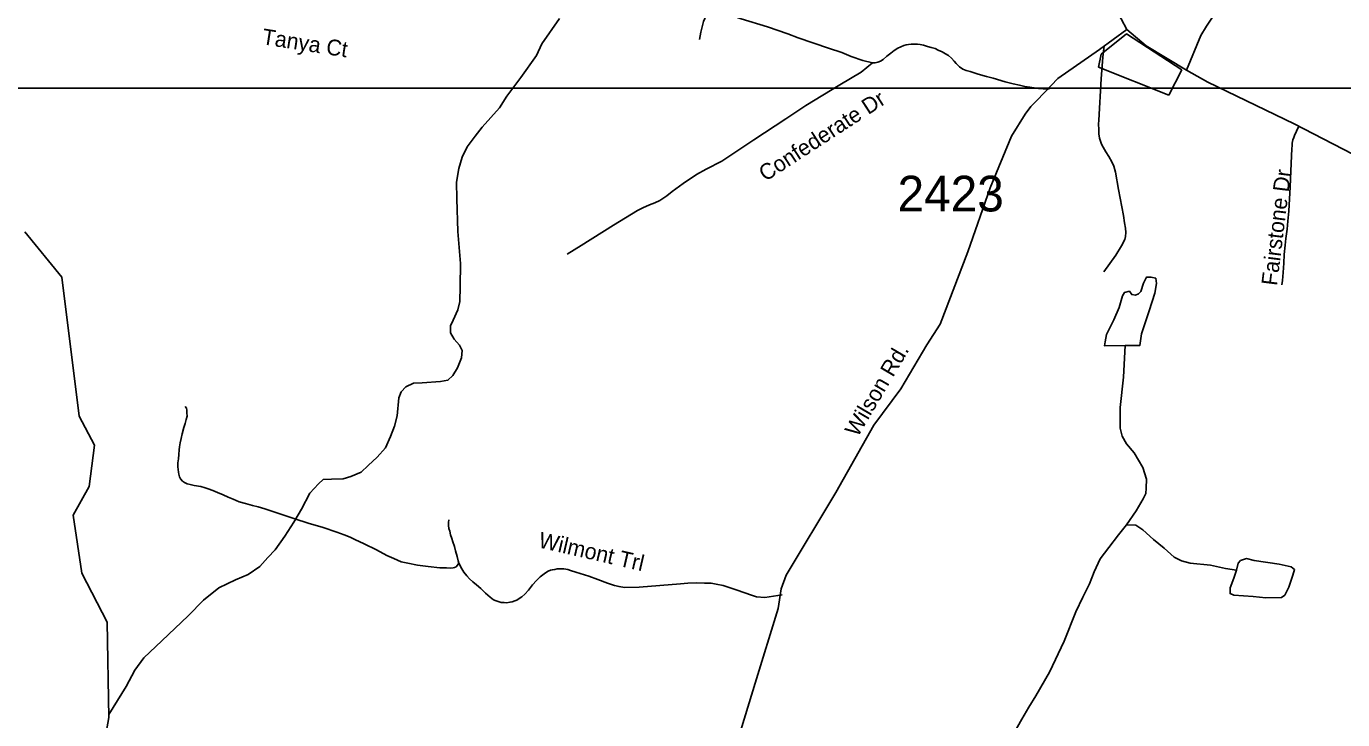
# Model space of a CAD drawing. Extents: x 1268485 to 1426702, y 514839 to 616766.
# Drawn here: x 1353261 to 1358703, y 527189 to 530058 of the extents above; entities that cross this region are included whole.
import ezdxf

# ---------------------------------------------------------------- set-up
doc = ezdxf.new("R2010")
doc.units = 0
for name, color, linetype in [('Old_Level_10', 7, 'Continuous'), ('Old_Level_11', 7, 'Continuous'), ('Old_Level_29', 7, 'Continuous'), ('Old_Level_32', 7, 'Continuous'), ('Old_Level_35', 7, 'Continuous'), ('Old_Level_48', 7, 'Continuous'), ('Old_Level_49', 7, 'Continuous'), ('Old_Level_59', 7, 'Continuous'), ('Old_Level_62', 7, 'Continuous'), ('Old_Level_63', 7, 'Continuous'), ('Old_Level_8', 7, 'Continuous')]:
    doc.layers.add(name, color=color, linetype=linetype)

msp = doc.modelspace()

# ---------------------------------------------------------------- linework, layer by layer
at = {"layer": 'Old_Level_29'}
for points in [[(1357811.67, 530044.789), (1357788.19, 530089.254), (1357757.039, 530132.102), (1357734.003, 530170.584), (1357690.258, 530277.748)], [(1358057.438, 529876.177), (1357890.749, 529977.253), (1357811.67, 530044.789)], [(1358886.66, 529454.02), (1358826.004, 529487.032), (1358503.518, 529654.727), (1358146.464, 529826.557), (1358057.438, 529876.177)]]:
    msp.add_lwpolyline(points, dxfattribs=at)
at = {"layer": 'Old_Level_32'}
for points in [[(1358057.438, 529876.177), (1358116.526, 530020.07), (1358140.256, 530058.922), (1358200.658, 530150.007), (1358248.118, 530242.819), (1358310.678, 530393.909), (1358377.91, 530549.895)], [(1357811.67, 530044.789), (1357698.49, 529961.632), (1357526.272, 529841.91), (1357439.937, 529752.128), (1357414.367, 529725.481), (1357390.215, 529693.779), (1357333.862, 529603.27), (1357245.309, 529389.632), (1357153.442, 529124.077), (1357039.317, 528825.902), (1356983.439, 528739.528), (1356875.943, 528557.131), (1356764.66, 528407.813), (1356607.443, 528129.395), (1356403.119, 527786.967), (1356382.035, 527729.684), (1356369.25, 527648.364), (1356274.314, 527339.472), (1356204.23, 527108.832)]]:
    msp.add_lwpolyline(points, dxfattribs=at)
at = {"layer": 'Old_Level_35'}
for points in [[(1356758.995, 529906.821), (1356719.523, 529916.817), (1356671.131, 529933.376), (1356632.171, 529949.062), (1356577.012, 529967.004), (1356451.622, 530010.013), (1356409.484, 530026.982), (1356324.9, 530055.689), (1356216.018, 530089.266), (1356153.272, 530111.617), (1356117.49, 530123.766), (1356104.879, 530123.766), (1356091.551, 530119.665), (1356081.093, 530114.334), (1356071.763, 530102.236), (1356060.075, 530077.63), (1356049.413, 530033.236), (1356044.491, 530003.708)], [(1357489.904, 529798.246), (1357464.477, 529799.322), (1357445.92, 529801.27), (1357427.26, 529803.936), (1357410.036, 529805.936), (1357389.531, 529809.267), (1357367.488, 529813.881), (1357341.036, 529819.879), (1357307.92, 529828.491), (1357258.707, 529843.05), (1357230.205, 529850.38), (1357196.987, 529860.325), (1357163.871, 529870.322), (1357146.646, 529875.602), (1357133.421, 529880.882), (1357119.375, 529890.212), (1357104.713, 529904.104), (1357096.921, 529914.049), (1357086.259, 529925.994), (1357073.648, 529936.605), (1357061.652, 529944.602), (1357046.991, 529952.548), (1357031.1, 529959.878), (1357017.874, 529965.876), (1357002.597, 529970.49), (1356986.603, 529975.104), (1356970.712, 529979.768), (1356956.153, 529982.434), (1356944.875, 529983.767), (1356931.649, 529984.433), (1356919.039, 529984.433), (1356908.376, 529983.101), (1356898.328, 529981.768), (1356888.486, 529979.102), (1356876.49, 529972.489), (1356863.88, 529967.209), (1356849.218, 529957.212), (1356834.762, 529946.601), (1356818.768, 529934.708), (1356802.877, 529920.765), (1356792.214, 529913.434), (1356781.039, 529910.102), (1356770.376, 529907.436), (1356758.995, 529906.821)], [(1357716.896, 529977), (1357711.873, 529930.453), (1357705.413, 529840.333), (1357694.751, 529669.166), (1357693.725, 529653.479), (1357694.751, 529630.667), (1357695.776, 529613.494), (1357698.237, 529595.757), (1357701.722, 529582.582), (1357705.926, 529569.921), (1357713, 529557.258), (1357724.586, 529538.086), (1357736.274, 529519.836), (1357749.397, 529496.512), (1357756.984, 529479.8), (1357764.161, 529454.015), (1357776.771, 529382.041), (1357796.969, 529274.748), (1357801.48, 529245.374), (1357805.581, 529222.562), (1357807.119, 529204.313), (1357805.171, 529187.601), (1357802.095, 529176.016), (1357788.87, 529149.102), (1357765.596, 529110.707), (1357716.486, 529042.322)], [(1356758.995, 529906.821), (1356712.039, 529868.887), (1356624.481, 529815.726), (1356483.713, 529730.117), (1356401.385, 529675.728), (1356269.126, 529587.555), (1356136.97, 529499.383), (1356072.276, 529466.83), (1356031.163, 529444.275), (1355976.004, 529407.775), (1355931.61, 529374.609), (1355908.952, 529356), (1355879.835, 529337.442), (1355859.227, 529327.497), (1355837.389, 529319.5), (1355810.117, 529306.941), (1355788.279, 529295.612), (1355688.726, 529235.276), (1355554.622, 529150.999), (1355496.285, 529114.5)], [(1358521.828, 529644.2), (1358512.088, 529624.515), (1358504.604, 529606.625), (1358500.913, 529597.243), (1358498.042, 529588.734), (1358495.787, 529581.044), (1358494.146, 529574.739), (1358494.146, 529565.358), (1358492.608, 529550.441), (1358491.788, 529521.323), (1358490.968, 529489.899), (1358486.252, 529393.934), (1358481.125, 529293.459), (1358477.332, 529252.038), (1358473.641, 529219.127), (1358468.002, 529179.604), (1358465.131, 529152.64), (1358461.85, 529113.321), (1358459.595, 529077.949), (1358457.647, 529039.451), (1358454.776, 529005.617), (1358452.008, 528987.726)], [(1355048.348, 527835.744), (1355043.735, 527827.798), (1355037.788, 527821.8), (1355031.739, 527818.519), (1355025.793, 527817.186), (1355014.515, 527815.853), (1354997.906, 527816.52), (1354970.019, 527817.186), (1354922.241, 527822.518), (1354877.848, 527828.413), (1354838.58, 527835.744), (1354810.796, 527842.357), (1354780.243, 527855.018), (1354751.125, 527868.244), (1354707.962, 527890.8), (1354656.904, 527916.073), (1354618.969, 527934.63), (1354599.079, 527943.96), (1354575.293, 527953.188), (1354544.741, 527964.516), (1354488.249, 527983.74), (1354426.631, 528002.298), (1354371.472, 528019.573), (1354325.027, 528035.516), (1354246.8, 528060.686), (1354219.528, 528069.4), (1354196.357, 528074.629), (1354166.522, 528083.241), (1354141.301, 528090.572), (1354115.361, 528101.183), (1354095.471, 528109.796), (1354074.249, 528119.741), (1354051.59, 528129.071), (1354031.7, 528137.017), (1354013.143, 528143.681), (1353999.917, 528147.628), (1353981.975, 528152.959), (1353954.088, 528158.24), (1353937.479, 528162.238), (1353925.586, 528164.852), (1353914.205, 528170.183), (1353906.413, 528175.515), (1353898.416, 528184.794), (1353894.418, 528194.124), (1353891.752, 528204.684), (1353889.702, 528213.296), (1353888.369, 528223.292), (1353887.139, 528235.237), (1353887.754, 528251.794), (1353889.702, 528268.455), (1353891.137, 528286.295), (1353892.367, 528304.954), (1353894.418, 528318.18), (1353896.981, 528334.123), (1353900.98, 528352.68), (1353905.593, 528371.955), (1353912.36, 528397.125), (1353916.974, 528414.401), (1353922.202, 528430.292), (1353925.586, 528444.953), (1353924.868, 528458.179), (1353924.868, 528469.509), (1353922.92, 528477.454), (1353916.974, 528484.733)], [(1355048.348, 527835.744), (1355046.4, 527846.355), (1355042.402, 527863.631), (1355035.738, 527887.519), (1355030.509, 527904.744), (1355024.46, 527924.018), (1355019.846, 527938.629), (1355015.13, 527953.854), (1355011.234, 527969.13), (1355007.851, 527979.742), (1355005.903, 527991.686), (1355005.903, 528004.296), (1355007.236, 528015.574)], [(1356385.288, 527705.792), (1356314.135, 527694.463), (1356280.301, 527697.333), (1356262.667, 527702.357), (1356196.025, 527726.246), (1356142.506, 527743.265), (1356112.671, 527749.519), (1356092.884, 527753.313), (1356065.202, 527753.928), (1356031.266, 527754.543), (1355995.382, 527753.313), (1355965.239, 527751.416), (1355794.738, 527736.96), (1355734.453, 527735.678), (1355711.897, 527739.523), (1355693.032, 527744.495), (1355663.505, 527754.133), (1355623.622, 527768.076), (1355586.508, 527782.02), (1355533.399, 527798.629), (1355510.228, 527806.575), (1355499.668, 527809.856), (1355490.953, 527811.855), (1355482.956, 527813.188), (1355473.729, 527813.188), (1355465.117, 527813.188), (1355455.172, 527812.573), (1355445.842, 527810.574), (1355435.897, 527809.241), (1355427.9, 527807.241), (1355418.673, 527803.243), (1355406.78, 527796.63), (1355396.117, 527788.633), (1355384.736, 527780.021), (1355370.28, 527764.13), (1355353.671, 527746.853), (1355336.959, 527724.913), (1355321.785, 527708.355), (1355309.175, 527697.077), (1355298.512, 527689.746), (1355288.67, 527683.134), (1355279.955, 527679.801), (1355270.01, 527676.521), (1355259.962, 527674.522), (1355247.352, 527672.522), (1355236.176, 527673.189), (1355224.283, 527673.855), (1355215.671, 527675.803), (1355203.675, 527679.801), (1355191.782, 527685.133), (1355178.351, 527695.078), (1355159.897, 527711.687), (1355139.904, 527730.962), (1355122.577, 527746.853), (1355107.403, 527758.798), (1355092.845, 527772.075), (1355082.285, 527784.02), (1355070.289, 527798.629), (1355061.574, 527813.188), (1355048.348, 527835.744)]]:
    msp.add_lwpolyline(points, dxfattribs=at)
at = {"layer": 'Old_Level_48'}
for p, q in [((1357810.165, 530026.636), (1357705.143, 529943.284)), ((1358038.32, 529878.051), (1357810.165, 530026.636)), ((1357705.143, 529943.284), (1357694.278, 529888.923)), ((1357694.278, 529888.923), (1357983.998, 529772.954)), ((1357983.998, 529772.954), (1358038.32, 529878.051))]:
    msp.add_line(p, q, dxfattribs=at)
at = {"layer": 'Old_Level_49'}
for p, q in [((1357810.165, 530026.636), (1357705.143, 529943.284)), ((1358038.32, 529878.051), (1357810.165, 530026.636)), ((1357705.143, 529943.284), (1357694.278, 529888.923)), ((1357694.278, 529888.923), (1357983.998, 529772.954)), ((1357983.998, 529772.954), (1358038.32, 529878.051))]:
    msp.add_line(p, q, dxfattribs=at)
at = {"layer": 'Old_Level_59'}
msp.add_lwpolyline([(1353198.266, 525906.153), (1353281.21, 526288.575), (1353573.204, 527034.4), (1353602.219, 527197.878), (1353594.222, 527591.988), (1353490.158, 527794.272), (1353453.834, 528034.451), (1353520.17, 528153.941), (1353543.164, 528324.998), (1353479.187, 528444.441), (1353408.137, 529020.329), (1353254.143, 529207.234)], dxfattribs=at)
at = {"layer": 'Old_Level_62'}
for points in [[(1355247.967, 529769.385), (1355305.586, 529846.177), (1355369.665, 529936.81), (1355392.733, 529985.612), (1355465.117, 530090.804)], [(1353601.964, 527210.446), (1353673.372, 527326.138), (1353708.743, 527393.498), (1353745.96, 527444.453), (1353821.624, 527515.145), (1353929.892, 527618.85), (1353993.458, 527683.185), (1354056.512, 527734.448), (1354125.307, 527766.744), (1354177.8, 527789.453), (1354226.5, 527822.108), (1354259.308, 527860.042), (1354290.066, 527891.415), (1354329.333, 527948.061), (1354366.653, 528005.578), (1354397.821, 528059.097), (1354433.295, 528125.687), (1354468.154, 528165.211), (1354488.556, 528182.846), (1354522.595, 528183.819), (1354570.68, 528185.306), (1354602.975, 528194.482), (1354645.421, 528213.347), (1354673.923, 528240.671), (1354710.73, 528274.402), (1354745.589, 528313.054), (1354766.607, 528361.087), (1354783.524, 528402.559), (1354794.597, 528446.645), (1354800.235, 528520.412), (1354810.796, 528545.634), (1354829.25, 528565.781), (1354861.546, 528580.749), (1354897.635, 528582.441), (1354973.812, 528588.336), (1355003.955, 528593.463), (1355024.357, 528613.558), (1355043.017, 528645.187), (1355059.934, 528686.71), (1355062.6, 528716.186), (1355051.117, 528738.588), (1355029.586, 528763.604), (1355014.207, 528789.39), (1355014.822, 528818.097), (1355025.383, 528841.678), (1355044.247, 528884.79), (1355053.065, 528919.085), (1355054.398, 528980.601), (1355056.551, 529076.565), (1355045.478, 529208.875), (1355040.351, 529343.594), (1355039.941, 529413.363), (1355049.169, 529468.933), (1355062.189, 529517.12), (1355083.207, 529558.54), (1355116.221, 529603.805), (1355145.031, 529640.971), (1355216.799, 529719.967), (1355247.967, 529769.385)], [(1357804.351, 528736.486), (1357864.534, 528736.947), (1357871.506, 528785.186), (1357903.699, 528880.586), (1357927.28, 528953.944), (1357934.149, 528993.212), (1357930.663, 529015.408), (1357910.773, 529019.919), (1357892.831, 529020.279), (1357880.22, 528995.108), (1357869.455, 528960.864), (1357859.202, 528951.227), (1357847.104, 528945.742), (1357831.11, 528947.69), (1357821.473, 528961.839), (1357801.275, 528956.507), (1357792.971, 528942.717), (1357779.847, 528894.53), (1357756.779, 528843.319), (1357727.354, 528782.366), (1357720.792, 528752.121), (1357718.434, 528735.769), (1357804.351, 528736.486)], [(1357810.092, 527995.377), (1357849.36, 528052.843), (1357878.477, 528102.311), (1357889.038, 528124.252), (1357891.498, 528146.347), (1357892.318, 528184.076), (1357877.452, 528232.007), (1357840.748, 528293.471), (1357809.477, 528330.176), (1357792.253, 528362.522), (1357782.923, 528394.716), (1357782.821, 528480.889), (1357797.584, 528606.176), (1357804.351, 528736.486)], [(1357334.474, 527115.396), (1357376.202, 527190.855), (1357405.32, 527240.324), (1357434.335, 527287.383), (1357490.621, 527384.681), (1357551.419, 527513.146), (1357600.017, 527634.434), (1357629.442, 527695.385), (1357656.611, 527750.647), (1357675.783, 527800.321), (1357701.005, 527853.942), (1357735.966, 527901.668), (1357777.182, 527954.161), (1357810.092, 527995.377)], [(1357810.092, 527995.377), (1357848.13, 527992.968), (1357877.657, 527974.308), (1357920.923, 527934.886), (1357966.035, 527897.874), (1358007.353, 527861.734), (1358036.983, 527846.355), (1358072.764, 527835.795), (1358156.63, 527828.362), (1358218.351, 527814.828), (1358264.18, 527807.344)], [(1358264.18, 527807.344), (1358253.415, 527773.92), (1358238.651, 527733.987), (1358238.139, 527710.201), (1358253.928, 527704.152), (1358333.898, 527698.461), (1358385.776, 527693.284), (1358449.855, 527693.642), (1358464.106, 527703.229), (1358480.715, 527736.498), (1358497.837, 527786.223), (1358504.399, 527810.727), (1358490.66, 527820.826), (1358440.833, 527831.694), (1358337.076, 527847.739), (1358305.293, 527854.916), (1358281.097, 527847.226), (1358270.844, 527835.949), (1358264.18, 527807.344)]]:
    msp.add_lwpolyline(points, dxfattribs=at)
at = {"layer": 'Old_Level_63'}
for points in [[(1305516.95, 558564.883), (1305516.95, 529802.059), (1368033.021, 529802.059), (1368033.021, 573241.255), (1305516.95, 573241.255), (1305516.95, 558564.883)], [(1305516.95, 529802.059), (1368033.021, 529802.059), (1368033.021, 517504.204), (1305516.95, 517504.204), (1305516.95, 529802.059)]]:
    msp.add_lwpolyline(points, dxfattribs=at)

# ---------------------------------------------------------------- texts
at = {"layer": 'Old_Level_10'}
for s, height, rotation, p in [('Tanya Ct', 65.6167, 351.098222, (1354232.159, 529984.3)), ('Confederate Dr', 65.61666, 33.029467, (1356316.526, 529413.835)), ('Fairstone Dr', 65.61666, 82.980864, (1358431.989, 528982.332)), ('Wilmont Trl', 65.61666, 347.001103, (1355374.36, 527902.393))]:
    msp.add_text(s, height=height, rotation=rotation, dxfattribs=at).set_placement(p)
at = {"layer": 'Old_Level_11'}
msp.add_text('Wilson Rd.', height=65.6167, rotation=59.487042, dxfattribs=at).set_placement((1356697.86, 528354.841))
at = {"layer": 'Old_Level_8'}
msp.add_text('2423', height=147.6375, dxfattribs=at).set_placement((1356863.104, 529291.868))

doc.saveas('drawing.dxf')
